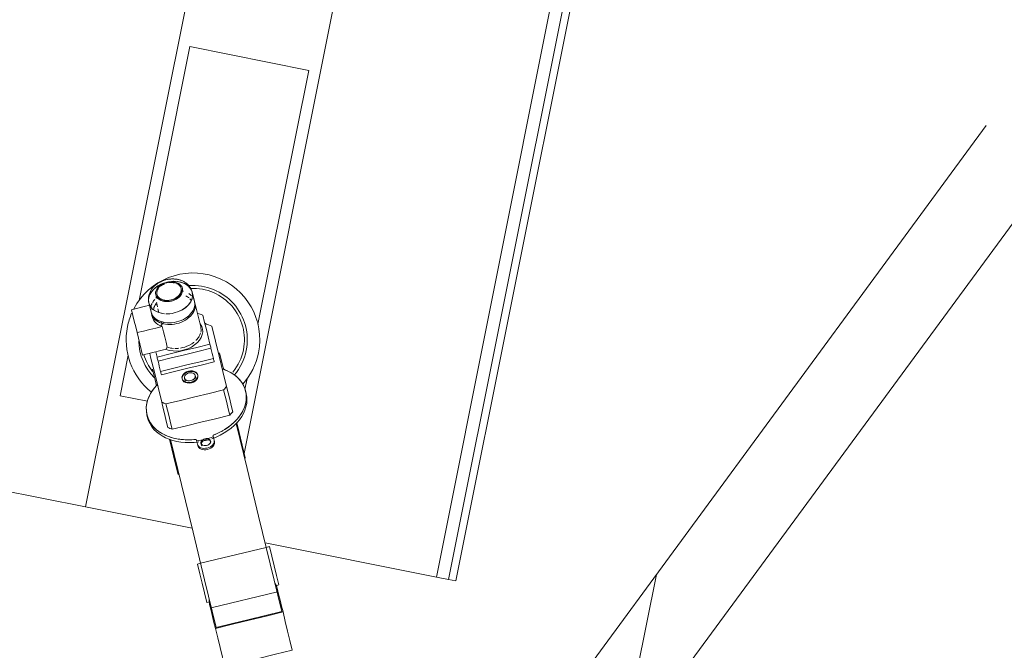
# Model space of a CAD drawing. Header units: metres. Extents: x 135583 to 135939, y 457896 to 458258.
# Tile 378 of 599: x 135783.39 to 135787.37, y 457954.74 to 457957.29. Entities that reach past the tile are written whole.
import ezdxf

# ---------------------------------------------------------------- set-up
doc = ezdxf.new("R2010")
doc.units = ezdxf.units.M
doc.linetypes.add('Hidden', pattern=[4, 2, -2])
doc.layers.add('NIEUWE INSTALLATIE', color=250, linetype='Continuous', lineweight=0)

msp = doc.modelspace()

# ---------------------------------------------------------------- linework, layer by layer
at = {"layer": 'NIEUWE INSTALLATIE'}
for p, q in [((135784.8728, 457961.4054), (135783.6559, 457955.3178)), ((135785.4474, 457961.2905), (135784.2968, 457955.5344)), ((135786.2907, 457961.122), (135785.0738, 457955.0344)), ((135786.3399, 457961.1121), (135785.1231, 457955.0245)), ((135786.3692, 457961.1063), (135785.1523, 457955.0187)), ((135784.077, 457957.1794), (135783.8718, 457956.1526)), ((135784.077, 457957.1794), (135784.5575, 457957.0833)), ((135784.3523, 457956.0566), (135784.5575, 457957.0833)), ((135787.2961, 457956.8599), (135784.4713, 457953.0151)), ((135784.7292, 457952.8256), (135787.554, 457956.6705)), ((135784.042, 457956.202), (135784.0423, 457956.2006)), ((135783.9442, 457956.1767), (135783.9439, 457956.1781)), ((135784.0871, 457956.186), (135784.0959, 457956.1496)), ((135783.9201, 457956.1068), (135783.9112, 457956.1432)), ((135783.9463, 457956.127), (135783.943, 457956.1404)), ((135783.943, 457956.1404), (135783.9463, 457956.127)), ((135783.9518, 457956.1043), (135783.9481, 457956.1194)), ((135783.9481, 457956.1194), (135783.9518, 457956.1043)), ((135784.0976, 457956.1428), (135784.1212, 457956.0459)), ((135783.9249, 457956.0868), (135783.9218, 457956.0999)), ((135783.9634, 457956.0566), (135783.9607, 457956.0679)), ((135783.9607, 457956.0679), (135783.9634, 457956.0566)), ((135783.8276, 457955.9316), (135783.7948, 457955.7678)), ((135784.0461, 457955.8347), (135784.0456, 457955.8368)), ((135784.0598, 457955.8206), (135784.0553, 457955.8391)), ((135784.099, 457955.8498), (135784.1035, 457955.8313)), ((135784.1087, 457955.8522), (135784.1092, 457955.8501)), ((135784.2997, 457955.7937), (135784.3081, 457955.8356)), ((135783.9062, 457955.7456), (135783.7948, 457955.7678)), ((135784.3022, 457955.7869), (135784.3049, 457955.7759)), ((135783.9065, 457955.6788), (135783.9039, 457955.6898)), ((135784.1089, 457955.5665), (135784.1075, 457955.572)), ((135784.1234, 457955.5701), (135784.1221, 457955.5756)), ((135784.161, 457955.585), (135784.1623, 457955.5795)), ((135784.1755, 457955.5886), (135784.1769, 457955.5831)), ((135783.6559, 457955.3178), (135782.8127, 457955.4864)), ((135783.703, 457955.3084), (135783.6559, 457955.3178)), ((135784.086, 457955.2319), (135783.703, 457955.3084)), ((135785.0738, 457955.0344), (135784.3813, 457955.1728)), ((135784.3989, 457955.1578), (135784.3858, 457955.1546)), ((135784.3858, 457955.1546), (135784.3989, 457955.1578)), ((135784.1205, 457955.09), (135784.1074, 457955.0868)), ((135784.1074, 457955.0868), (135784.1205, 457955.09)), ((135784.4368, 457955.0024), (135784.4249, 457954.9995)), ((135784.4249, 457954.9995), (135784.4368, 457955.0024)), ((135785.1231, 457955.0245), (135785.0738, 457955.0344)), ((135785.1523, 457955.0187), (135785.1231, 457955.0245)), ((135784.1576, 457954.9344), (135784.1453, 457954.9314)), ((135784.1453, 457954.9314), (135784.1576, 457954.9344))]:
    msp.add_line(p, q, dxfattribs=at)
at = {"layer": 'NIEUWE INSTALLATIE', "linetype": 'Hidden'}
for p, q in [((135784.3857, 457955.1546), (135784.1206, 457955.09)), ((135784.3857, 457955.1546), (135784.1206, 457955.09)), ((135785.8141, 457954.3024), (135785.9625, 457955.0448)), ((135785.8141, 457954.3024), (135785.9625, 457955.0448)), ((135784.1631, 457954.91), (135784.4308, 457954.9752)), ((135784.1631, 457954.91), (135784.4308, 457954.9752))]:
    msp.add_line(p, q, dxfattribs=at)
at = {"layer": 'NIEUWE INSTALLATIE', "flags": 128}
for points in [[(135783.9112, 457956.1432), (135783.9105, 457956.1466), (135783.9099, 457956.1501), (135783.9096, 457956.1537), (135783.9094, 457956.1572), (135783.9095, 457956.1607), (135783.9097, 457956.1642), (135783.9101, 457956.1676), (135783.9107, 457956.1711), (135783.9115, 457956.1744), (135783.9124, 457956.1777), (135783.9135, 457956.1809), (135783.9147, 457956.184), (135783.9161, 457956.1871), (135783.9176, 457956.1901), (135783.9192, 457956.193), (135783.9209, 457956.1958), (135783.9227, 457956.1985), (135783.9247, 457956.2011), (135783.9267, 457956.2037), (135783.9288, 457956.2061), (135783.931, 457956.2085), (135783.9333, 457956.2108), (135783.9357, 457956.213), (135783.9381, 457956.2151), (135783.9406, 457956.2171), (135783.9431, 457956.2191), (135783.9458, 457956.2209), (135783.9484, 457956.2227), (135783.9512, 457956.2244), (135783.9539, 457956.226), (135783.9568, 457956.2275), (135783.9596, 457956.2289), (135783.9625, 457956.2303), (135783.9655, 457956.2315), (135783.9685, 457956.2327), (135783.9715, 457956.2338), (135783.9745, 457956.2348), (135783.9776, 457956.2357), (135783.9807, 457956.2365), (135783.9838, 457956.2373), (135783.987, 457956.2379), (135783.9901, 457956.2385), (135783.9933, 457956.239), (135783.9965, 457956.2393), (135783.9997, 457956.2396), (135784.0029, 457956.2398), (135784.0061, 457956.2399), (135784.0093, 457956.2399), (135784.0125, 457956.2398), (135784.0157, 457956.2396), (135784.0189, 457956.2394), (135784.0221, 457956.239), (135784.0253, 457956.2385), (135784.0284, 457956.2379), (135784.0316, 457956.2372), (135784.0347, 457956.2364), (135784.0378, 457956.2355), (135784.0408, 457956.2344), (135784.0438, 457956.2333), (135784.0468, 457956.232), (135784.0498, 457956.2306), (135784.0527, 457956.2291), (135784.0556, 457956.2275), (135784.0583, 457956.2258), (135784.0611, 457956.2239), (135784.0637, 457956.2218), (135784.0663, 457956.2197), (135784.0688, 457956.2174), (135784.0712, 457956.215), (135784.0735, 457956.2124), (135784.0757, 457956.2098), (135784.0777, 457956.2069), (135784.0796, 457956.204), (135784.0813, 457956.201), (135784.0829, 457956.1978), (135784.0843, 457956.1946), (135784.0855, 457956.1913), (135784.0866, 457956.1879), (135784.0871, 457956.186)], [(135783.9153, 457956.1336), (135783.8921, 457956.128), (135783.8667, 457956.1218), (135783.8413, 457956.1156)], [(135783.8413, 457956.1156), (135783.8667, 457956.1218), (135783.8921, 457956.128), (135783.9153, 457956.1336)], [(135783.8413, 457956.1156), (135783.8469, 457956.0924), (135783.8526, 457956.0692), (135783.8582, 457956.046), (135783.8639, 457956.0228)], [(135783.8639, 457956.0228), (135783.8582, 457956.046), (135783.8526, 457956.0692), (135783.8469, 457956.0924), (135783.8413, 457956.1156)], [(135784.1083, 457956.1022), (135784.1154, 457956.0994), (135784.1225, 457956.0966), (135784.1296, 457956.0938)], [(135784.1296, 457956.0938), (135784.1225, 457956.0966), (135784.1154, 457956.0994), (135784.1083, 457956.1022)], [(135784.1582, 457955.9763), (135784.1511, 457956.0057), (135784.1439, 457956.035), (135784.1368, 457956.0644), (135784.1296, 457956.0938)], [(135784.1296, 457956.0938), (135784.1368, 457956.0644), (135784.1439, 457956.035), (135784.1511, 457956.0057), (135784.1582, 457955.9763)], [(135783.8639, 457956.0228), (135783.8893, 457956.029), (135783.9147, 457956.0352), (135783.9402, 457956.0414), (135783.9656, 457956.0476)], [(135783.9656, 457956.0476), (135783.9402, 457956.0414), (135783.9147, 457956.0352), (135783.8893, 457956.029), (135783.8639, 457956.0228)], [(135783.9656, 457956.0476), (135783.9707, 457956.0267), (135783.9758, 457956.0057), (135783.9809, 457955.9848), (135783.986, 457955.9638)], [(135783.986, 457955.9638), (135783.9809, 457955.9848), (135783.9758, 457956.0057), (135783.9707, 457956.0267), (135783.9656, 457956.0476)], [(135784.1377, 457956.0605), (135784.1449, 457956.0576), (135784.152, 457956.0548), (135784.1591, 457956.052), (135784.1662, 457956.0492)], [(135784.1662, 457956.0492), (135784.1591, 457956.052), (135784.152, 457956.0548), (135784.1449, 457956.0576), (135784.1377, 457956.0605)], [(135784.1662, 457956.0492), (135784.1811, 457955.9882), (135784.1959, 457955.9273), (135784.2108, 457955.8663), (135784.2256, 457955.8053)], [(135784.2256, 457955.8053), (135784.2108, 457955.8663), (135784.1959, 457955.9273), (135784.1811, 457955.9882), (135784.1662, 457956.0492)], [(135783.886, 457955.9321), (135783.8804, 457955.9548), (135783.8749, 457955.9775), (135783.8694, 457956.0002), (135783.8639, 457956.0228)], [(135783.8639, 457956.0228), (135783.8694, 457956.0002), (135783.8749, 457955.9775), (135783.8804, 457955.9548), (135783.886, 457955.9321)], [(135783.9806, 457955.9552), (135783.9703, 457955.9527), (135783.96, 457955.9502), (135783.9497, 457955.9477), (135783.9394, 457955.9452)], [(135783.9394, 457955.9452), (135783.9497, 457955.9477), (135783.96, 457955.9502), (135783.9703, 457955.9527), (135783.9806, 457955.9552)], [(135783.9445, 457955.9242), (135783.9979, 457955.9372), (135784.0514, 457955.9503), (135784.1048, 457955.9633), (135784.1582, 457955.9763)], [(135784.1582, 457955.9763), (135784.1048, 457955.9633), (135784.0514, 457955.9503), (135783.9979, 457955.9372), (135783.9445, 457955.9242)], [(135784.1623, 457955.9595), (135784.1089, 457955.9464), (135784.0555, 457955.9334), (135784.002, 457955.9204), (135783.9486, 457955.9074)], [(135783.9486, 457955.9074), (135784.002, 457955.9204), (135784.0555, 457955.9334), (135784.1089, 457955.9464), (135784.1623, 457955.9595)], [(135784.1623, 457955.9595), (135784.1613, 457955.9637), (135784.1603, 457955.9679), (135784.1593, 457955.9721), (135784.1582, 457955.9763)], [(135784.1582, 457955.9763), (135784.1593, 457955.9721), (135784.1603, 457955.9679), (135784.1613, 457955.9637), (135784.1623, 457955.9595)], [(135784.1724, 457955.9183), (135784.1699, 457955.9286), (135784.1674, 457955.9389), (135784.1649, 457955.9492), (135784.1623, 457955.9595)], [(135784.1623, 457955.9595), (135784.1649, 457955.9492), (135784.1674, 457955.9389), (135784.1699, 457955.9286), (135784.1724, 457955.9183)], [(135783.886, 457955.9321), (135783.8993, 457955.9354), (135783.9127, 457955.9387), (135783.926, 457955.9419), (135783.9394, 457955.9452)], [(135783.9394, 457955.9452), (135783.926, 457955.9419), (135783.9127, 457955.9387), (135783.8993, 457955.9354), (135783.886, 457955.9321)], [(135783.9633, 457955.7414), (135783.9485, 457955.8024), (135783.9336, 457955.8633), (135783.9187, 457955.9243), (135783.9151, 457955.9392)], [(135783.9151, 457955.9392), (135783.9187, 457955.9243), (135783.9336, 457955.8633), (135783.9485, 457955.8024), (135783.9633, 457955.7414)], [(135783.9394, 457955.9452), (135783.9407, 457955.9399), (135783.9419, 457955.9347), (135783.9432, 457955.9295), (135783.9445, 457955.9242)], [(135783.9445, 457955.9242), (135783.9432, 457955.9295), (135783.9419, 457955.9347), (135783.9407, 457955.9399), (135783.9394, 457955.9452)], [(135783.9486, 457955.9074), (135783.9476, 457955.9116), (135783.9466, 457955.9158), (135783.9455, 457955.92), (135783.9445, 457955.9242)], [(135783.9445, 457955.9242), (135783.9455, 457955.92), (135783.9466, 457955.9158), (135783.9476, 457955.9116), (135783.9486, 457955.9074)], [(135784.1724, 457955.9183), (135784.119, 457955.9052), (135784.0655, 457955.8922), (135784.0121, 457955.8792), (135783.9586, 457955.8662)], [(135783.9586, 457955.8662), (135784.0121, 457955.8792), (135784.0655, 457955.8922), (135784.119, 457955.9052), (135784.1724, 457955.9183)], [(135784.1757, 457955.9045), (135784.1749, 457955.9079), (135784.1741, 457955.9114), (135784.1732, 457955.9148), (135784.1724, 457955.9183)], [(135784.1724, 457955.9183), (135784.1732, 457955.9148), (135784.1741, 457955.9114), (135784.1749, 457955.9079), (135784.1757, 457955.9045)], [(135784.1976, 457955.9413), (135784.211, 457955.8865), (135784.2138, 457955.8749)], [(135784.2138, 457955.8749), (135784.211, 457955.8865), (135784.1976, 457955.9413)], [(135783.942, 457955.8079), (135783.939, 457955.8202), (135783.9256, 457955.875)], [(135783.9256, 457955.875), (135783.939, 457955.8202), (135783.942, 457955.8079)], [(135783.9586, 457955.8662), (135783.9561, 457955.8765), (135783.9536, 457955.8868), (135783.9511, 457955.8971), (135783.9486, 457955.9074)], [(135783.9486, 457955.9074), (135783.9511, 457955.8971), (135783.9536, 457955.8868), (135783.9561, 457955.8765), (135783.9586, 457955.8662)], [(135783.962, 457955.8524), (135784.0154, 457955.8654), (135784.0689, 457955.8785), (135784.1223, 457955.8915), (135784.1757, 457955.9045)], [(135784.1757, 457955.9045), (135784.1223, 457955.8915), (135784.0689, 457955.8785), (135784.0154, 457955.8654), (135783.962, 457955.8524)], [(135783.9586, 457955.8662), (135783.9595, 457955.8627), (135783.9603, 457955.8593), (135783.9612, 457955.8559), (135783.962, 457955.8524)], [(135783.962, 457955.8524), (135783.9612, 457955.8559), (135783.9603, 457955.8593), (135783.9595, 457955.8627), (135783.9586, 457955.8662)], [(135784.2256, 457955.8053), (135784.2226, 457955.8019), (135784.2196, 457955.7984), (135784.2166, 457955.7949), (135784.2136, 457955.7915)], [(135784.2136, 457955.7915), (135784.2166, 457955.7949), (135784.2196, 457955.7984), (135784.2226, 457955.8019), (135784.2256, 457955.8053)], [(135784.2506, 457955.703), (135784.2444, 457955.7285), (135784.2381, 457955.7541), (135784.2319, 457955.7797), (135784.2256, 457955.8053)], [(135784.2256, 457955.8053), (135784.2319, 457955.7797), (135784.2381, 457955.7541), (135784.2444, 457955.7285), (135784.2506, 457955.703)], [(135784.2136, 457955.7915), (135784.1553, 457955.7773), (135784.097, 457955.7631), (135784.0387, 457955.7488), (135783.9804, 457955.7346)], [(135783.9804, 457955.7346), (135784.0387, 457955.7488), (135784.097, 457955.7631), (135784.1553, 457955.7773), (135784.2136, 457955.7915)], [(135784.2385, 457955.6891), (135784.2323, 457955.7147), (135784.2261, 457955.7403), (135784.2198, 457955.7659), (135784.2136, 457955.7915)], [(135784.2136, 457955.7915), (135784.2198, 457955.7659), (135784.2261, 457955.7403), (135784.2323, 457955.7147), (135784.2385, 457955.6891)], [(135783.9804, 457955.7346), (135783.9761, 457955.7363), (135783.9719, 457955.738), (135783.9676, 457955.7397), (135783.9633, 457955.7414)], [(135783.9883, 457955.639), (135783.982, 457955.6646), (135783.9758, 457955.6902), (135783.9696, 457955.7158), (135783.9633, 457955.7414)], [(135783.9633, 457955.7414), (135783.9676, 457955.7397), (135783.9719, 457955.738), (135783.9761, 457955.7363), (135783.9804, 457955.7346)], [(135783.9633, 457955.7414), (135783.9696, 457955.7158), (135783.9758, 457955.6902), (135783.982, 457955.6646), (135783.9883, 457955.639)], [(135783.9804, 457955.7346), (135783.9866, 457955.709), (135783.9929, 457955.6835), (135783.9991, 457955.6579), (135784.0054, 457955.6323)], [(135784.0054, 457955.6323), (135783.9991, 457955.6579), (135783.9929, 457955.6835), (135783.9866, 457955.709), (135783.9804, 457955.7346)], [(135784.0054, 457955.6323), (135784.0636, 457955.6465), (135784.1219, 457955.6607), (135784.1802, 457955.6749), (135784.2385, 457955.6891)], [(135784.2385, 457955.6891), (135784.1802, 457955.6749), (135784.1219, 457955.6607), (135784.0636, 457955.6465), (135784.0054, 457955.6323)], [(135784.2385, 457955.6891), (135784.2415, 457955.6926), (135784.2446, 457955.696), (135784.2476, 457955.6995), (135784.2506, 457955.703)], [(135784.2506, 457955.703), (135784.2476, 457955.6995), (135784.2446, 457955.696), (135784.2415, 457955.6926), (135784.2385, 457955.6891)], [(135784.0054, 457955.6323), (135784.0011, 457955.634), (135783.9968, 457955.6357), (135783.9925, 457955.6373), (135783.9883, 457955.639)], [(135783.9883, 457955.639), (135783.9925, 457955.6373), (135783.9968, 457955.6357), (135784.0011, 457955.634), (135784.0054, 457955.6323)], [(135784.2638, 457955.6553), (135784.3081, 457955.4732), (135784.3551, 457955.2805), (135784.4021, 457955.0878), (135784.449, 457954.8951)], [(135784.449, 457954.8951), (135784.4021, 457955.0878), (135784.3551, 457955.2805), (135784.3081, 457955.4732), (135784.2638, 457955.6553)], [(135784.3013, 457955.5159), (135784.2888, 457955.5674), (135784.2762, 457955.619), (135784.2667, 457955.6581)], [(135784.2667, 457955.6581), (135784.2762, 457955.619), (135784.2888, 457955.5674), (135784.3013, 457955.5159)], [(135784.1708, 457955.6078), (135784.172, 457955.603), (135784.1732, 457955.5982), (135784.1744, 457955.5934), (135784.1755, 457955.5886)], [(135784.1755, 457955.5886), (135784.1744, 457955.5934), (135784.1732, 457955.5982), (135784.172, 457955.603), (135784.1708, 457955.6078)], [(135784.0293, 457955.4496), (135784.0167, 457955.5011), (135784.0042, 457955.5527), (135783.9946, 457955.5918)], [(135783.9946, 457955.5918), (135784.0042, 457955.5527), (135784.0167, 457955.5011), (135784.0293, 457955.4496)], [(135784.1838, 457954.8304), (135784.1368, 457955.0231), (135784.0899, 457955.2158), (135784.0429, 457955.4085), (135783.9985, 457955.5907)], [(135783.9985, 457955.5907), (135784.0429, 457955.4085), (135784.0899, 457955.2158), (135784.1368, 457955.0231), (135784.1838, 457954.8304)], [(135784.1028, 457955.5913), (135784.104, 457955.5865), (135784.1052, 457955.5816), (135784.1064, 457955.5768), (135784.1075, 457955.572)], [(135784.1075, 457955.572), (135784.1064, 457955.5768), (135784.1052, 457955.5816), (135784.104, 457955.5865), (135784.1028, 457955.5913)], [(135784.3013, 457955.5159), (135784.3005, 457955.5157), (135784.2996, 457955.5155), (135784.2988, 457955.5153), (135784.2979, 457955.5151)], [(135784.2979, 457955.5151), (135784.2988, 457955.5153), (135784.2996, 457955.5155), (135784.3005, 457955.5157), (135784.3013, 457955.5159)], [(135784.0327, 457955.4504), (135784.0318, 457955.4502), (135784.031, 457955.45), (135784.0301, 457955.4498), (135784.0293, 457955.4496)], [(135784.0293, 457955.4496), (135784.0301, 457955.4498), (135784.031, 457955.45), (135784.0318, 457955.4502), (135784.0327, 457955.4504)], [(135784.3989, 457955.1578), (135784.4083, 457955.119), (135784.4178, 457955.0801), (135784.4273, 457955.0412), (135784.4368, 457955.0024)], [(135784.4368, 457955.0024), (135784.4273, 457955.0412), (135784.4178, 457955.0801), (135784.4083, 457955.119), (135784.3989, 457955.1578)], [(135784.1453, 457954.9314), (135784.1358, 457954.9702), (135784.1263, 457955.0091), (135784.1169, 457955.0479), (135784.1074, 457955.0868)], [(135784.1074, 457955.0868), (135784.1169, 457955.0479), (135784.1263, 457955.0091), (135784.1358, 457954.9702), (135784.1453, 457954.9314)], [(135784.4301, 457954.9898), (135784.4359, 457954.9656), (135784.4418, 457954.9415), (135784.4477, 457954.9174), (135784.4536, 457954.8933)], [(135784.4536, 457954.8933), (135784.4477, 457954.9174), (135784.4418, 457954.9415), (135784.4359, 457954.9656), (135784.4301, 457954.9898)], [(135784.1806, 457954.8267), (135784.1747, 457954.8509), (135784.1688, 457954.875), (135784.1629, 457954.8991), (135784.157, 457954.9232)], [(135784.157, 457954.9232), (135784.1629, 457954.8991), (135784.1688, 457954.875), (135784.1747, 457954.8509), (135784.1806, 457954.8267)], [(135784.4536, 457954.8933), (135784.3853, 457954.8766), (135784.3171, 457954.86), (135784.2488, 457954.8434), (135784.1806, 457954.8267)], [(135784.1806, 457954.8267), (135784.2488, 457954.8434), (135784.3171, 457954.86), (135784.3853, 457954.8766), (135784.4536, 457954.8933)], [(135784.449, 457954.8951), (135784.3827, 457954.8789), (135784.3164, 457954.8627), (135784.2501, 457954.8466), (135784.1838, 457954.8304)], [(135784.1838, 457954.8304), (135784.2501, 457954.8466), (135784.3164, 457954.8627), (135784.3827, 457954.8789), (135784.449, 457954.8951)], [(135784.4912, 457954.7387), (135784.4818, 457954.7773), (135784.4724, 457954.816), (135784.463, 457954.8546), (135784.4536, 457954.8933)], [(135784.4536, 457954.8933), (135784.463, 457954.8546), (135784.4724, 457954.816), (135784.4818, 457954.7773), (135784.4912, 457954.7387)], [(135784.1806, 457954.8267), (135784.19, 457954.7881), (135784.1994, 457954.7494), (135784.2088, 457954.7108), (135784.2182, 457954.6721)], [(135784.2182, 457954.6721), (135784.2088, 457954.7108), (135784.1994, 457954.7494), (135784.19, 457954.7881), (135784.1806, 457954.8267)], [(135784.4912, 457954.7387), (135784.423, 457954.722), (135784.3547, 457954.7054), (135784.2865, 457954.6888), (135784.2182, 457954.6721)], [(135784.2182, 457954.6721), (135784.2865, 457954.6888), (135784.3547, 457954.7054), (135784.423, 457954.722), (135784.4912, 457954.7387)]]:
    msp.add_lwpolyline(points, dxfattribs=at)
at = {"layer": 'NIEUWE INSTALLATIE'}
for radius, start, end in [(0.27, 348.696, 152.5137), (0.2194, 348.696, 94.3063), (0.2076, 348.696, 92.5608), (0.27, 156.696, 168.696), (0.27, 168.696, 231.5844), (0.2194, 181.5531, 224.298), (0.2076, 196.9964, 218.0133), (0.2076, 321.0037, 348.696), (0.2194, 319.334, 348.696), (0.27, 318.1407, 348.696)]:
    msp.add_arc((135784.0899, 457955.9941), radius, start, end, dxfattribs=at)
at = {"layer": 'NIEUWE INSTALLATIE', "extrusion": (0, 0, -1)}
for centre, major_axis, start_param, end_param in [((135783.9933, 457956.1886), (-0.0539, -0.0131), 0, 3.141593), ((135783.9933, 457956.1886), (-0.0539, -0.0131), 1.570796, 4.712389), ((135783.9991, 457956.1646), (-0.0879, -0.0214), 1.691759, 4.712389), ((135783.9991, 457956.1646), (-0.0879, -0.0214), 1.691759, 3.141593), ((135783.9991, 457956.1646), (-0.0879, -0.0214), 0, 1.449834), ((135783.9991, 457956.1646), (-0.0879, -0.0214), 5.159203, 7.733019), ((135783.9933, 457956.1886), (-0.0539, -0.0131), 4.712389, 7.853982), ((135783.9929, 457956.19), (-0.0491, -0.012), 4.712389, 7.853982), ((135783.9929, 457956.19), (-0.0491, -0.012), 4.712389, 7.853982), ((135783.9933, 457956.1886), (-0.0491, -0.012), 0.078187, 0.707211), ((135783.9933, 457956.1886), (-0.0491, -0.012), 0.078187, 0.707211), ((135783.9933, 457956.1886), (-0.0491, -0.012), 0.974159, 1.356158), ((135783.9933, 457956.1886), (-0.0491, -0.012), 0.974159, 1.356158), ((135783.9929, 457956.19), (-0.0491, -0.012), 1.570796, 4.712389), ((135783.9929, 457956.19), (-0.0491, -0.012), 1.570796, 4.712389), ((135783.9933, 457956.1886), (-0.0491, -0.012), 1.759557, 2.167433), ((135783.9933, 457956.1886), (-0.0491, -0.012), 1.759557, 2.167433), ((135783.9933, 457956.1886), (-0.0491, -0.012), 3.141593, 4.712389), ((135783.9933, 457956.1886), (-0.0491, -0.012), 3.141593, 4.712389), ((135783.9933, 457956.1886), (-0.0539, -0.0131), 3.141593, 4.712389), ((135783.9933, 457956.1886), (-0.0491, -0.012), 2.434382, 3.063405), ((135783.9933, 457956.1886), (-0.0491, -0.012), 2.434382, 3.063405), ((135784.008, 457956.1282), (-0.0879, -0.0214), 0.589984, 0.781444), ((135784.008, 457956.1282), (-0.0879, -0.0214), 0.589984, 0.781444), ((135783.9933, 457956.1886), (-0.0539, -0.0131), 4.712389, 6.283185), ((135784.008, 457956.1282), (-0.0879, -0.0214), 0.865914, 0.981748), ((135784.008, 457956.1282), (-0.0879, -0.0214), 0.865914, 0.981748), ((135783.9933, 457956.1886), (-0.0491, -0.012), 4.712389, 6.283185), ((135783.9933, 457956.1886), (-0.0491, -0.012), 4.712389, 6.283185), ((135783.9991, 457956.1646), (-0.0879, -0.0214), 3.141593, 4.712389), ((135784.008, 457956.1282), (-0.0879, -0.0214), 2.945243, 4.712389), ((135784.008, 457956.1282), (-0.0879, -0.0214), 2.945243, 4.712389), ((135784.0097, 457956.1213), (-0.0782, -0.0191), 2.068361, 2.159845), ((135784.0097, 457956.1213), (-0.0782, -0.0191), 2.068361, 2.159845), ((135784.008, 457956.1282), (-0.0879, -0.0214), 2.159845, 2.252975), ((135784.008, 457956.1282), (-0.0879, -0.0214), 2.159845, 2.252975), ((135784.0097, 457956.1213), (-0.0782, -0.0191), 2.453351, 2.682518), ((135784.0097, 457956.1213), (-0.0782, -0.0191), 2.453351, 2.682518), ((135784.008, 457956.1282), (-0.0879, -0.0214), 2.552544, 2.748894), ((135784.008, 457956.1282), (-0.0879, -0.0214), 2.552544, 2.748894), ((135784.0097, 457956.1213), (-0.0782, -0.0191), 2.75702, 2.912495), ((135784.0097, 457956.1213), (-0.0782, -0.0191), 2.75702, 2.912495), ((135783.9991, 457956.1646), (-0.0879, -0.0214), 5.159203, 6.283185), ((135784.008, 457956.1282), (-0.0879, -0.0214), 4.712389, 6.479535), ((135784.008, 457956.1282), (-0.0879, -0.0214), 4.712389, 6.479535), ((135784.008, 457956.1282), (-0.0879, -0.0214), 0.298639, 0.522571), ((135784.008, 457956.1282), (-0.0879, -0.0214), 0.298639, 0.522571), ((135784.0097, 457956.1213), (-0.0782, -0.0191), 0.229098, 0.538814), ((135784.0097, 457956.1213), (-0.0782, -0.0191), 0.229098, 0.538814), ((135784.0097, 457956.1213), (-0.0782, -0.0191), 0.589049, 0.767917), ((135784.0097, 457956.1213), (-0.0782, -0.0191), 0.589049, 0.767917), ((135784.0129, 457956.1083), (-0.0879, -0.0214), 0.741235, 0.84182), ((135784.0129, 457956.1083), (-0.0879, -0.0214), 0.741235, 0.84182), ((135784.0097, 457956.1213), (-0.0879, -0.0214), 3.040353, 4.712389), ((135784.0097, 457956.1213), (-0.0879, -0.0214), 3.040353, 4.712389), ((135784.0097, 457956.1213), (-0.0879, -0.0214), 4.712389, 6.384425), ((135784.0097, 457956.1213), (-0.0879, -0.0214), 4.712389, 6.384425), ((135784.0129, 457956.1083), (-0.0879, -0.0214), 5.441366, 6.466463), ((135784.0129, 457956.1083), (-0.0879, -0.0214), 5.441366, 6.466463), ((135783.9991, 457956.1646), (-0.0879, -0.0214), 4.712389, 5.105088), ((135783.9991, 457956.1646), (-0.0879, -0.0214), 4.712389, 5.105088), ((135784.035, 457956.0176), (-0.0928, -0.0226), 2.069585, 2.168402), ((135784.035, 457956.0176), (-0.0928, -0.0226), 2.069585, 2.168402), ((135784.0333, 457956.0245), (-0.0879, -0.0214), 2.148572, 2.242321), ((135784.0333, 457956.0245), (-0.0879, -0.0214), 2.159845, 2.242678), ((135784.035, 457956.0176), (-0.0928, -0.0226), 0.820597, 0.915748), ((135784.035, 457956.0176), (-0.0928, -0.0226), 0.820597, 0.915748), ((135784.0333, 457956.0245), (-0.0879, -0.0214), 0.84182, 0.992912), ((135784.0333, 457956.0245), (-0.0879, -0.0214), 0.84182, 0.988639), ((135784.035, 457956.0176), (-0.0928, -0.0226), 2.847015, 5.498212), ((135784.035, 457956.0176), (-0.0928, -0.0226), 2.847015, 5.498212), ((135784.0333, 457956.0245), (-0.0879, -0.0214), 3.141593, 3.463938), ((135784.0333, 457956.0245), (-0.0879, -0.0214), 3.730641, 3.984601), ((135784.0333, 457956.0245), (-0.0879, -0.0214), 3.534292, 3.722117), ((135784.0333, 457956.0245), (-0.0879, -0.0214), 5.128399, 5.441366), ((135784.0333, 457956.0245), (-0.0879, -0.0214), 4.894633, 5.076877), ((135784.0333, 457956.0245), (-0.0879, -0.0214), 4.712389, 4.81443), ((135784.0333, 457956.0245), (-0.0879, -0.0214), 4.31969, 4.712389), ((135784.0333, 457956.0245), (-0.0879, -0.0214), 4.12334, 4.302468), ((135784.0333, 457956.0245), (-0.0879, -0.0214), 3.983551, 4.004008), ((135784.103, 457955.7383), (-0.1992, -0.0485), 2.304388, 3.141593), ((135784.103, 457955.7383), (-0.1992, -0.0485), 2.313301, 2.414581), ((135784.0772, 457955.8445), (-0.0316, -0.0077), 4.712389, 7.853982), ((135784.0772, 457955.8445), (-0.0316, -0.0077), 4.712389, 7.853982), ((135784.0777, 457955.8424), (-0.0316, -0.0077), 4.712389, 7.853982), ((135784.0777, 457955.8424), (-0.0316, -0.0077), 4.712389, 7.853982), ((135784.0772, 457955.8445), (-0.0219, -0.0053), 0, 3.141593), ((135784.0772, 457955.8445), (-0.0219, -0.0053), 4.712389, 7.853982), ((135784.0772, 457955.8445), (-0.0219, -0.0053), 4.712389, 6.283185), ((135784.0772, 457955.8445), (-0.0316, -0.0077), 1.570796, 4.712389), ((135784.0772, 457955.8445), (-0.0316, -0.0077), 1.570796, 4.712389), ((135784.0777, 457955.8424), (-0.0316, -0.0077), 1.570796, 4.712389), ((135784.0777, 457955.8424), (-0.0316, -0.0077), 1.570796, 4.712389), ((135784.0772, 457955.8445), (-0.0219, -0.0053), 1.570796, 4.712389), ((135784.0772, 457955.8445), (-0.0219, -0.0053), 3.141593, 4.712389), ((135784.103, 457955.7383), (-0.1992, -0.0485), 2.424546, 3.612685), ((135784.103, 457955.7383), (-0.1992, -0.0485), 0, 0.848332), ((135784.103, 457955.7383), (-0.1992, -0.0485), 0.727011, 0.828291), ((135784.103, 457955.7383), (-0.1992, -0.0485), 5.812093, 6.740224), ((135784.103, 457955.7383), (-0.1992, -0.0485), 0.460023, 0.717047), ((135784.1057, 457955.7273), (-0.1992, -0.0485), 3.141593, 4.581432), ((135784.1057, 457955.7273), (-0.1992, -0.0485), 3.141593, 4.581432), ((135784.103, 457955.7383), (-0.1992, -0.0485), 3.141593, 4.540817), ((135784.1057, 457955.7273), (-0.1992, -0.0485), 3.095543, 3.141593), ((135784.1057, 457955.7273), (-0.1992, -0.0485), 3.095543, 3.141593), ((135784.103, 457955.7383), (-0.1992, -0.0485), 4.883961, 6.283185), ((135784.1057, 457955.7273), (-0.1992, -0.0485), 0, 0.04605), ((135784.1057, 457955.7273), (-0.1992, -0.0485), 0, 0.04605), ((135784.1057, 457955.7273), (-0.1992, -0.0485), 4.843346, 6.283185), ((135784.1057, 457955.7273), (-0.1992, -0.0485), 4.843346, 6.283185), ((135784.103, 457955.7383), (-0.1992, -0.0485), 3.818999, 3.915861), ((135784.103, 457955.7383), (-0.1992, -0.0485), 3.744306, 3.798312), ((135784.103, 457955.7383), (-0.1992, -0.0485), 3.638445, 3.734855), ((135784.103, 457955.7383), (-0.1992, -0.0485), 4.179974, 4.28102), ((135784.103, 457955.7383), (-0.1992, -0.0485), 4.118842, 4.169564), ((135784.103, 457955.7383), (-0.1992, -0.0485), 3.999506, 4.097453), ((135784.103, 457955.7383), (-0.1992, -0.0485), 3.929577, 3.983938), ((135784.103, 457955.7383), (-0.1992, -0.0485), 5.689923, 5.786332), ((135784.103, 457955.7383), (-0.1992, -0.0485), 5.626466, 5.680472), ((135784.103, 457955.7383), (-0.1992, -0.0485), 5.508917, 5.572422), ((135784.103, 457955.7383), (-0.1992, -0.0485), 5.44084, 5.495201), ((135784.103, 457955.7383), (-0.1992, -0.0485), 5.327325, 5.425272), ((135784.1044, 457955.7328), (-0.1992, -0.0485), 4.540817, 4.883961), ((135784.1044, 457955.7328), (-0.1992, -0.0485), 4.540817, 4.883961), ((135784.103, 457955.7383), (-0.1992, -0.0485), 4.360409, 4.540817), ((135784.103, 457955.7383), (-0.1992, -0.0485), 4.31987, 4.35519), ((135784.103, 457955.7383), (-0.1992, -0.0485), 5.255214, 5.305935), ((135784.103, 457955.7383), (-0.1992, -0.0485), 5.143758, 5.244804), ((135784.103, 457955.7383), (-0.1992, -0.0485), 5.069587, 5.104908), ((135784.103, 457955.7383), (-0.1992, -0.0485), 4.883961, 5.064369), ((135784.1415, 457955.5803), (-0.034, -0.0083), 3.141593, 6.283185), ((135784.1415, 457955.5803), (-0.034, -0.0083), 3.141593, 6.283185), ((135784.1429, 457955.5748), (-0.034, -0.0083), 3.141593, 6.283185), ((135784.1429, 457955.5748), (-0.034, -0.0083), 3.141593, 6.283185), ((135784.1415, 457955.5803), (-0.0194, -0.0047), 4.712389, 7.853982), ((135784.1415, 457955.5803), (-0.0194, -0.0047), 4.712389, 7.853982), ((135784.1429, 457955.5748), (-0.0194, -0.0047), 5.890486, 7.853982), ((135784.1429, 457955.5748), (-0.0194, -0.0047), 5.890486, 7.853982), ((135784.1057, 457955.7273), (-0.1992, -0.0485), 4.636563, 4.788215), ((135784.1057, 457955.7273), (-0.1992, -0.0485), 4.636563, 4.788215), ((135784.1415, 457955.5803), (-0.0194, -0.0047), 1.570796, 4.712389), ((135784.1415, 457955.5803), (-0.0194, -0.0047), 1.570796, 4.712389), ((135784.1429, 457955.5748), (-0.0194, -0.0047), 1.570796, 3.141593), ((135784.1429, 457955.5748), (-0.0194, -0.0047), 1.570796, 3.141593), ((135784.2935, 457954.9565), (-0.1365, -0.0333), 2.945243, 3.141593), ((135784.2935, 457954.9565), (-0.1365, -0.0333), 2.945243, 3.141593), ((135784.2935, 457954.9565), (-0.1365, -0.0333), 0, 0.19635), ((135784.2935, 457954.9565), (-0.1365, -0.0333), 0, 0.19635)]:
    msp.add_ellipse(centre, major_axis=major_axis, ratio=0.707107, start_param=start_param, end_param=end_param, dxfattribs=at)
at = {"layer": 'NIEUWE INSTALLATIE'}
for points in [[(135783.9608, 457956.0524), (135783.9617, 457956.0538), (135783.9626, 457956.0552), (135783.9634, 457956.0566)], [(135783.9634, 457956.0566), (135783.9626, 457956.0552), (135783.9617, 457956.0538), (135783.9608, 457956.0524)]]:
    msp.add_open_spline(points, degree=3, dxfattribs=at)
for points, knots in [([(135783.9847, 457955.9618), (135783.9843, 457955.9611), (135783.9829, 457955.959), (135783.9816, 457955.9567), (135783.9806, 457955.9552)], [0.25, 0.25, 0.25, 0.25, 0.5, 1, 1, 1, 1]), ([(135783.9806, 457955.9552), (135783.9816, 457955.9567), (135783.9829, 457955.959), (135783.9843, 457955.9611), (135783.9847, 457955.9618)], [0, 0, 0, 0, 0.5, 0.75, 0.75, 0.75, 0.75])]:
    msp.add_open_spline(points, degree=3, knots=knots, dxfattribs=at)

doc.saveas('drawing.dxf')
